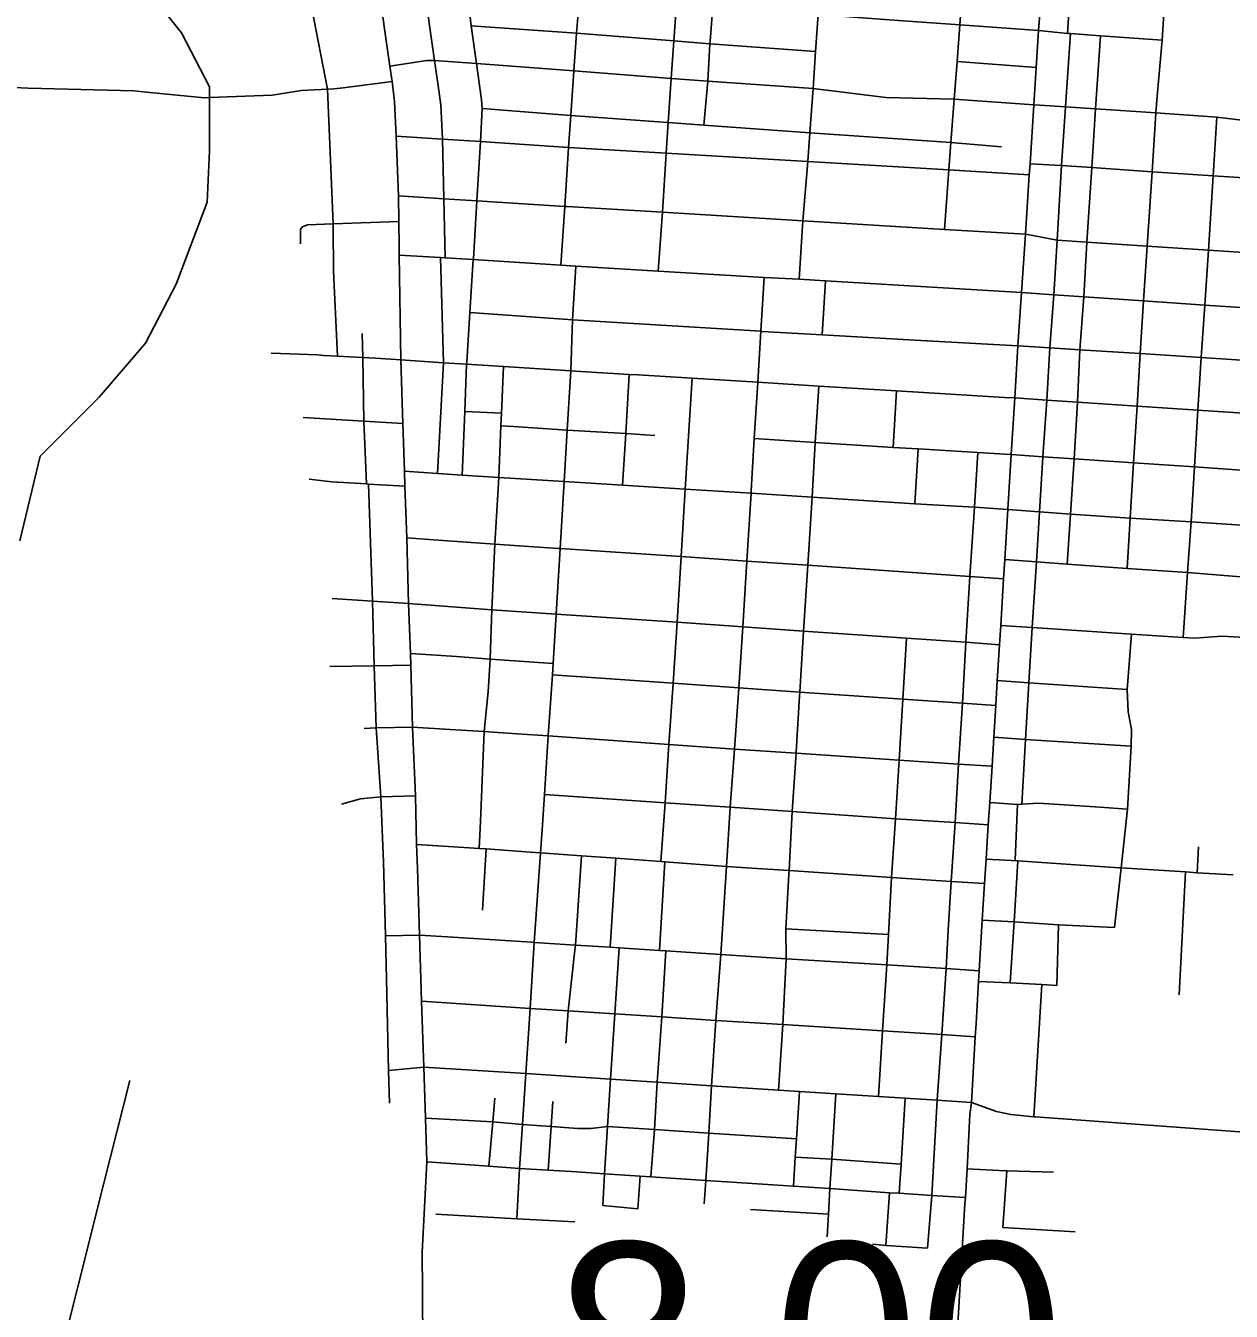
# Model space of a CAD drawing. Extents: x 1659811 to 1934326, y 644115 to 934867.
# Drawn here: x 1827284 to 1834076, y 699875 to 707120 of the extents above; entities that cross this region are included whole.
import ezdxf

# ---------------------------------------------------------------- set-up
doc = ezdxf.new("R2010")
doc.units = 0
for name, color, linetype in [('Default', 7, 'Continuous'), ('GM_X_City_Street', 7, 'Continuous'), ('GM_X_Township', 7, 'Continuous'), ('GM_X_US_Route', 7, 'Continuous')]:
    doc.layers.add(name, color=color, linetype=linetype)

msp = doc.modelspace()

# ---------------------------------------------------------------- linework, layer by layer
at = {"layer": 'GM_X_City_Street'}
for points in [[(1829647.9, 705811.6), (1829640.1, 706145), (1829631.9, 706481.2), (1829623.1, 706675.2), (1829608, 706781.7), (1829587.7, 706924.8), (1829527.5, 707349.8), (1829472.8, 707726.4), (1829372.8, 708423.7), (1829329.9, 708717.2), (1829287.4, 709008.8), (1829244.1, 709303.4), (1829201.5, 709596.4), (1829161.9, 709888.8), (1829127.7, 710117.6), (1829055.5, 710618.6), (1829024.6, 710837.2), (1828991.7, 711057.3), (1828961.5, 711272.2), (1828928.5, 711492.7)], [(1833659.3, 706723.4), (1833687.3, 707039.8), (1833697.3, 707186.8), (1833716.5, 707444.6), (1833728.3, 707773), (1833752.3, 708150.6), (1833770.3, 708427.4), (1833789.4, 708717.1), (1833808.7, 709025), (1833829.5, 709343.2), (1833854.3, 709739), (1833880.1, 710138.8), (1833903.7, 710518.6), (1833920.6, 710825.1), (1833929.3, 710918), (1833933.8, 710959.2), (1833992.1, 711102.6), (1834034.7, 711215.5), (1834060.2, 711354.8), (1834065.6, 711467.1)], [(1831641.5, 705691.4), (1831663.2, 706020.4), (1831689.7, 706354.4), (1831701.3, 706517.2), (1831719.9, 706766), (1831734.6, 706975.5), (1831748.9, 707183.2), (1831765.2, 707392.2), (1831783.1, 707602.2), (1831798.2, 707827.4), (1831813.5, 708047.8), (1831828.8, 708258.6), (1831849.8, 708569.9), (1831887.1, 709093), (1831912.1, 709438), (1831926.5, 709651.1)], [(1833153.6, 707077.1), (1833163.5, 707220.4), (1833182.7, 707480.4), (1833189.1, 707618.8), (1833204.4, 707807.2), (1833224, 708186.6), (1833244.3, 708466.4), (1833258.8, 708756.3), (1833277.6, 709061.1)], [(1828985.2, 706761.9), (1828896.8, 707216.7), (1828880, 707265.2), (1828738.4, 707603), (1828679.4, 707878), (1828594.9, 708422.5), (1828594, 708431.8)], [(1830847.9, 705736.6), (1830870.9, 706069.8), (1830892.7, 706402), (1830904.4, 706574.7), (1830921.5, 706823.2), (1830936, 707035), (1830950.5, 707242.8), (1830975.7, 707628.7), (1831016.2, 708106.8), (1831025.7, 708245.3), (1831035.2, 708269.3)], [(1832461.4, 705971.8), (1832484.1, 706307.8), (1832496.4, 706462.9), (1832515.7, 706707), (1832531.9, 706918.3), (1832547.9, 707126), (1832562.8, 707333.2), (1832578.7, 707542), (1832594.9, 707768.2), (1832611.1, 707988.8)], [(1829806, 705806.4), (1829826.3, 706134), (1829846.9, 706467.4), (1829856.1, 706653.9), (1829852.7, 706703.4), (1829823.7, 706908), (1829793.8, 707120), (1829769, 707331.7)], [(1830299.3, 705770.8), (1830321.1, 706102), (1830342.3, 706434.4), (1830354.8, 706615), (1830372.3, 706866.8), (1830388.1, 707077.7), (1830403.8, 707283.4)], [(1831140.5, 707034), (1831154.8, 707227.8), (1831156.1, 707244.7)], [(1831738.5, 707184), (1831748.9, 707183.2), (1832148.4, 707154.1), (1832547.9, 707126), (1832966.7, 707094.8)], [(1832513.1, 699414.4), (1832575.4, 700481.1), (1832578.7, 700516.2), (1832589.1, 700678.8), (1832603.1, 700985.2), (1832612.2, 701052.6), (1832634.1, 701422.2), (1832638.6, 701498), (1832652.5, 701734.2), (1832656.3, 701795), (1832673.5, 702080), (1832686.1, 702286.2), (1832694.7, 702423), (1832707.5, 702617.6), (1832715.9, 702743.2), (1832728.3, 702946.8), (1832738.6, 703110.2), (1832750.3, 703289.4), (1832758, 703429.6), (1832770.4, 703631.8), (1832778.5, 703740.4), (1832793.6, 704003.1), (1832800.2, 704112.3), (1832817.5, 704394.6), (1832836.9, 704703.6), (1832856.1, 705022.6), (1832874.5, 705315.9), (1832894.5, 705616), (1832916.7, 705945.6), (1832938.1, 706279.6), (1832942.9, 706342.8), (1832964.3, 706674.4), (1832977.7, 706885.1), (1832990.7, 707093), (1833000.7, 707230.2)], [(1829793.8, 707120), (1830388.1, 707077.7), (1830936, 707035), (1831139.3, 707019.2)], [(1832895.5, 702734.2), (1832916.5, 703097.8), (1832936.4, 703417.5), (1832955.1, 703728.5), (1832978.5, 704098.5), (1832996.6, 704380.9), (1833015, 704691.1), (1833037.1, 705010.3), (1833053.9, 705304.9), (1833075.7, 705603.2), (1833095.1, 705911.3), (1833119.5, 706331.8), (1833142.2, 706662.6), (1833169.8, 707075.9)], [(1832966.7, 707094.8), (1832990.7, 707093), (1833153.6, 707077.1), (1833169.8, 707075.9), (1833340.1, 707064), (1833687.3, 707039.8)], [(1833151.5, 704086), (1833170.7, 704368.6), (1833190.3, 704678.6), (1833210.1, 704998.6), (1833223.7, 705294.4), (1833245.1, 705592.6), (1833262.7, 705899.8), (1833290.9, 706321), (1833311.3, 706651.5), (1833340.1, 707064)], [(1831105.4, 706560.1), (1831127, 706808.7), (1831139.3, 707019.2), (1831140.5, 707034)], [(1831139.3, 707019.2), (1831734.6, 706975.5)], [(1829335.2, 706892.6), (1829544, 706924.9), (1829587.7, 706924.8), (1829823.7, 706908), (1830372.3, 706866.8), (1830921.5, 706823.2), (1831127, 706808.7), (1831719.9, 706766), (1832130.7, 706715.3), (1832515.7, 706707), (1832964.3, 706674.4), (1832997, 706672.2)], [(1832531.9, 706918.3), (1832977.7, 706885.1)], [(1825524.4, 706842.2), (1825549.9, 706842), (1825689.3, 706838.4), (1825722.6, 706837.5), (1825790.9, 706834.5), (1826030.8, 706824.2), (1826250.1, 706818.2), (1827297.1, 706768.6), (1827892.4, 706753.9), (1827965.4, 706746.6)], [(1827965.4, 706746.6), (1828290.6, 706713.6), (1828320, 706714.9), (1828673, 706729.6), (1828838.1, 706755.5), (1828985.2, 706761.9), (1829020.7, 706764.9)], [(1829015.9, 705983.9), (1829015.7, 706004), (1828985.2, 706761.9)], [(1829020.7, 706764.9), (1829073.5, 706769.4), (1829347.8, 706805.6)], [(1833488.9, 704061.8), (1833506.1, 704346), (1833525.3, 704656.4), (1833546.5, 704976.2), (1833562.5, 705272.4), (1833581.1, 705570), (1833602.1, 705877.4), (1833630.1, 706297.4), (1833650.9, 706628.8), (1833659.3, 706723.4)], [(1829856.1, 706653.9), (1830354.8, 706615), (1830848.7, 706578.8)], [(1832997, 706672.2), (1833142.2, 706662.6), (1833311.3, 706651.5), (1833650.9, 706628.8), (1833995.3, 706605.6), (1834433.3, 706552.7), (1834806.1, 706527.7), (1834814.6, 706527.2), (1835205.5, 706500.6), (1835686.3, 706490.8), (1836035.4, 706444.3), (1836414.2, 706419.9), (1836424.6, 706419.3), (1836453.7, 706417.8)], [(1833805.5, 703673.4), (1833830.1, 704039.2), (1833849.9, 704324.8), (1833869.7, 704633.8), (1833888.7, 704953.2), (1833907.5, 705249.8), (1833927.1, 705545.2), (1833947.9, 705856.4), (1833974.6, 706274.9), (1833995.3, 706605.6)], [(1830848.7, 706578.8), (1830904.4, 706574.7), (1831105.4, 706560.1), (1831701.3, 706517.2), (1832416.6, 706468.4)], [(1829370.4, 706497.4), (1829631.9, 706481.2), (1829846.9, 706467.4), (1830342.3, 706434.4), (1830861.2, 706403.9)], [(1832416.6, 706468.4), (1832496.4, 706462.9), (1832782, 706438)], [(1830861.2, 706403.9), (1830892.7, 706402), (1831689.7, 706354.4), (1832484.1, 706307.8), (1832938.1, 706279.6)], [(1832942.9, 706342.8), (1833119.5, 706331.8), (1833290.9, 706321), (1833630.1, 706297.4), (1833974.6, 706274.9), (1834293, 706252.9)], [(1829384.3, 706161.4), (1829640.1, 706145), (1829826.3, 706134), (1830321.1, 706102), (1830333.8, 706101.3)], [(1830333.8, 706101.3), (1830870.9, 706069.8), (1831663.2, 706020.4), (1832461.4, 705971.8), (1832916.7, 705945.6), (1832919.1, 705945.2)], [(1828832.9, 705891), (1828832.4, 705953.2), (1828832.4, 705973.3), (1828843.5, 705987.4), (1828871.7, 705997.7), (1829015.7, 706004), (1829386.3, 706017.7)], [(1829040.2, 705257.8), (1829018.1, 705737.9), (1829015.9, 705983.9)], [(1832919.1, 705945.2), (1833095.1, 705911.3), (1833262.7, 705899.8), (1833602.1, 705877.4), (1833947.9, 705856.4), (1834291.9, 705832.2), (1834770.6, 705800.1), (1835184.1, 705773.4), (1835313.4, 705765.7)], [(1829388.9, 705827), (1829620.6, 705813.2), (1829647.9, 705811.6), (1829805.8, 705802.2), (1830299.3, 705770.8), (1830382.7, 705766), (1830847.9, 705736.6), (1831444.5, 705700.6), (1831641.5, 705691.4), (1831789.3, 705682.4), (1832894.5, 705616)], [(1829605, 704597.5), (1829638.3, 705221.4), (1829620.6, 705813.2)], [(1829768.8, 705224.1), (1829786.1, 705503.6), (1829805.8, 705802.2), (1829806, 705806.4)], [(1830051.3, 700395.6), (1830066.5, 700680.8), (1830082.5, 700927.4), (1830101.3, 701215.6), (1830125.9, 701582.2), (1830149.1, 701954.4), (1830185.2, 702458.6), (1830194, 702589.2), (1830206, 702788.2), (1830228.1, 703118.4), (1830251.9, 703462.4), (1830254.9, 703525.4), (1830272.9, 703804.6), (1830295.7, 704173.4), (1830318.4, 704551), (1830335, 704841.4), (1830354.7, 705176), (1830363.9, 705463.4), (1830382.7, 705766)], [(1831444.5, 705700.6), (1831426.1, 705398.2), (1831433.3, 705397.8)], [(1831771.9, 705378.6), (1831789.3, 705682.4)], [(1832894.5, 705616), (1833075.7, 705603.2), (1833245.1, 705592.6), (1833581.1, 705570), (1833927.1, 705545.2), (1834272.9, 705522.6), (1834767.3, 705490.2), (1835166.1, 705464.8), (1835299, 705454.6)], [(1829786.1, 705503.6), (1830363.9, 705463.4), (1831426.1, 705398.2)], [(1829203.9, 704538), (1829189.6, 704891.8), (1829183.1, 705251.2), (1829180.4, 705386.4)], [(1831371.2, 704499.2), (1831388.9, 704793.4), (1831409.1, 705110.8), (1831426.1, 705398.2)], [(1831433.3, 705397.8), (1831771.9, 705378.6), (1832358.5, 705344.6), (1832362.1, 705344.4)], [(1832362.1, 705344.4), (1832874.5, 705315.9), (1832878.1, 705315.7)], [(1832878.1, 705315.7), (1833053.9, 705304.9), (1833223.7, 705294.4), (1833562.5, 705272.4), (1833907.5, 705249.8), (1834248.9, 705228.2), (1834584.3, 705204.6), (1834749.5, 705194), (1835149.7, 705167.6), (1835610.1, 705135.6), (1835972.5, 705112.2)], [(1828666, 705274.6), (1828927.5, 705264.7), (1828961.5, 705262.6)], [(1828961.5, 705262.6), (1829040.2, 705257.8), (1829109.2, 705254.6)], [(1829109.2, 705254.6), (1829183.1, 705251.2), (1829254.6, 705246.5)], [(1829254.6, 705246.5), (1829397.6, 705237.2)], [(1829397.6, 705237.2), (1829638.3, 705221.4), (1829768.1, 705213), (1829975.7, 705199.8), (1830354.7, 705176), (1830412, 705172.4)], [(1829743.9, 704588), (1829758.8, 704946.1), (1829768.1, 705213), (1829768.8, 705224.1)], [(1829961.1, 704865.9), (1829964.3, 704936.7), (1829975.7, 705199.8)], [(1830412, 705172.4), (1830684.7, 705155.2), (1830735.4, 705152.1)], [(1830665.8, 704823.1), (1830684.7, 705155.2)], [(1830735.4, 705152.1), (1831039.5, 705133.8), (1831409.1, 705110.8), (1831753.5, 705089.4), (1832190, 705062.1), (1832798.7, 705026)], [(1830999.8, 704509.1), (1831039.5, 705133.8)], [(1831644, 703343.6), (1831645.4, 703365), (1831666.5, 703709.2), (1831691.2, 704080), (1831714.5, 704462.6), (1831732.7, 704771.6), (1831753.5, 705089.4)], [(1832172, 704744), (1832190, 705062.1)], [(1832798.7, 705026), (1832856.1, 705022.6), (1833037.1, 705010.3), (1833210.1, 704998.6), (1833546.5, 704976.2), (1833888.7, 704953.2), (1834230.9, 704930.6), (1834568.7, 704908.2), (1834921.9, 704884.8)], [(1829758.8, 704946.1), (1829964.3, 704936.7)], [(1828847.9, 704912.2), (1829189.6, 704891.8), (1829409.3, 704877.8)], [(1829839.5, 702483), (1829846.8, 702636), (1829866.9, 703142.4), (1829889.3, 703367.2), (1829901.3, 703549.8), (1829910.9, 703828.8), (1829926.5, 704199.2), (1829949.2, 704574.7), (1829961.1, 704865.9)], [(1829961.1, 704865.9), (1830032.1, 704861.3), (1830335, 704841.4), (1830665.8, 704823.1), (1830829.5, 704811.1)], [(1830646.5, 704530.4), (1830665.8, 704823.1)], [(1831388.9, 704793.4), (1831732.7, 704771.6), (1832172, 704744), (1832312.1, 704735), (1832648, 704714.9), (1832832.8, 704703.8)], [(1832293.1, 704426.4), (1832312.1, 704735)], [(1832481.6, 702024.1), (1832497.3, 702298.2), (1832520.1, 702629.8), (1832539.4, 702959.6), (1832561.1, 703302), (1832580.2, 703645.5), (1832603.2, 704017.2), (1832628.8, 704406.3), (1832648, 704714.9)], [(1832832.8, 704703.8), (1832836.9, 704703.6), (1833015, 704691.1), (1833190.3, 704678.6), (1833525.3, 704656.4), (1833869.7, 704633.8), (1834210.5, 704610.6), (1834550.1, 704588.2), (1834895.5, 704566.4)], [(1829418.6, 704609.1), (1829605, 704597.5), (1829743.9, 704588), (1829949.2, 704574.7), (1830318.4, 704551), (1830646.5, 704530.4), (1830999.8, 704509.1), (1831370.4, 704485.6), (1831714.5, 704462.6), (1832293.1, 704426.4), (1832628.8, 704406.3), (1832817.5, 704394.6), (1832996.6, 704380.9), (1833170.7, 704368.6), (1833506.1, 704346), (1833849.9, 704324.8), (1834191.5, 704301), (1834530.9, 704278.2), (1834849.1, 704257.2)], [(1828881.6, 704564.1), (1829008.8, 704550.7), (1829203.9, 704538), (1829215.9, 704537.3), (1829420.9, 704524.8)], [(1829238.1, 703877.1), (1829215.9, 704537.3)], [(1830863.1, 702410.8), (1830887.1, 702740.2), (1830907.3, 703070.4), (1830931.5, 703414.6), (1830955.1, 703759), (1830977.3, 704129), (1830999.8, 704509.1)], [(1831107.1, 700481.4), (1831115.1, 700612.4), (1831131.9, 700879.8), (1831147.9, 701146), (1831172.7, 701514.4), (1831199.6, 701885.6), (1831231.9, 702383), (1831253.9, 702716.2), (1831276.9, 703044), (1831301.5, 703388.6), (1831323.7, 703733), (1831347.3, 704103), (1831370.4, 704485.6), (1831371.2, 704499.2)], [(1829430.5, 704233.6), (1829635, 704219.4), (1829926.5, 704199.2), (1830284.6, 704174.2)], [(1830284.6, 704174.2), (1830295.7, 704173.4), (1830977.3, 704129), (1831347.3, 704103), (1831691.2, 704080), (1832603.2, 704017.2), (1832793.6, 704003.1)], [(1832800.2, 704112.3), (1832978.5, 704098.5), (1833151.5, 704086), (1833488.9, 704061.8), (1833830.1, 704039.2), (1834174.7, 704011.6), (1834512.5, 703989), (1834864.3, 703968.3)], [(1829010.7, 703892.1), (1829238.1, 703877.1), (1829441.2, 703864.4)], [(1829333.3, 701048.5), (1829328.7, 701233), (1829315.9, 701746.9), (1829311.1, 701991.3), (1829299.6, 702406.4), (1829284.2, 702774.4), (1829258.2, 703162.9), (1829247.8, 703513.5), (1829238.1, 703877.1)], [(1829441.2, 703864.4), (1829910.9, 703828.8), (1830272.9, 703804.6), (1830955.1, 703759), (1831323.7, 703733), (1831666.5, 703709.2), (1832245.7, 703669.6), (1832580.2, 703645.5), (1832770.4, 703631.8)], [(1832778.5, 703740.4), (1832955.1, 703728.5), (1833514.1, 703691.8)], [(1832089.3, 701086), (1832110.9, 701456.8), (1832135.1, 701827.2), (1832144.5, 701998.8), (1832162.7, 702319.8), (1832183.8, 702651.6), (1832204.9, 702982.2), (1832225.7, 703324.9), (1832245.7, 703669.6)], [(1833417.6, 702037.6), (1833455.7, 702374), (1833491.2, 702705.5), (1833501.9, 702864), (1833512.9, 703060.8), (1833513.3, 703153.4), (1833495.2, 703253.4), (1833490.1, 703379.2), (1833514.1, 703691.8)], [(1833514.1, 703691.8), (1833805.5, 703673.4), (1833870.7, 703668.8), (1834023.5, 703681), (1834088, 703676.6), (1834152.5, 703672.2), (1834163.1, 703671.5)], [(1829451.8, 703583.2), (1829710.2, 703565), (1829901.3, 703549.8), (1830254.9, 703525.4)], [(1828997.9, 703509), (1829247.8, 703513.5), (1829453.8, 703517.6)], [(1830251.9, 703462.4), (1830931.5, 703414.6), (1831301.5, 703388.6), (1831645.4, 703365), (1832225.7, 703324.9), (1832561.1, 703302), (1832750.3, 703289.4)], [(1832758, 703429.6), (1832936.4, 703417.5), (1833490.1, 703379.2)], [(1831624.4, 703026.3), (1831644, 703343.6)], [(1829190.9, 703160.5), (1829258.2, 703162.9), (1829462.9, 703167.6)], [(1829462.9, 703167.6), (1829675.7, 703154.9), (1829866.9, 703142.4), (1830052.7, 703130.4), (1830228.1, 703118.4), (1830907.3, 703070.4), (1831276.9, 703044), (1831624.1, 703021.4), (1832204.9, 702982.2), (1832539.4, 702959.6), (1832728.3, 702946.8)], [(1832738.6, 703110.2), (1832916.5, 703097.8), (1833512.9, 703060.8)], [(1831584, 702338.6), (1831585.1, 702359.4), (1831602.8, 702691.2), (1831624.1, 703021.4), (1831624.4, 703026.3)], [(1829063.3, 702734.1), (1829169.8, 702763.4), (1829284.2, 702774.4), (1829479.5, 702781)], [(1830206, 702788.2), (1830887.1, 702740.2), (1831253.9, 702716.2), (1831602.8, 702691.2), (1832183.8, 702651.6), (1832520.1, 702629.8), (1832707.5, 702617.6)], [(1832715.9, 702743.2), (1832871.5, 702731.2), (1832895.5, 702734.2), (1832990.2, 702738.5), (1833310.1, 702718.2), (1833491.2, 702705.5)], [(1832858.8, 702419.4), (1832871.5, 702731.2)], [(1829486.6, 702505.6), (1829696.3, 702492), (1829839.5, 702483), (1829877.9, 702481), (1830126.6, 702462.9)], [(1829856.7, 702135.8), (1829877.9, 702481)], [(1833883.4, 702347.2), (1833891.4, 702492.1)], [(1830126.6, 702462.9), (1830185.2, 702458.6), (1830415.9, 702442.3), (1830609.1, 702428.4), (1830863.1, 702410.8), (1830885.5, 702408.8), (1831231.9, 702383), (1831344.5, 702375.1), (1831585.1, 702359.4), (1832162.7, 702319.8), (1832497.3, 702298.2), (1832686.1, 702286.2)], [(1830380.6, 701928), (1830381.7, 701938.2), (1830415.9, 702442.3)], [(1830576.5, 701926.6), (1830609.1, 702428.4)], [(1830854.5, 701909), (1830885.5, 702408.8)], [(1832694.7, 702423), (1832874.4, 702413.2), (1833444.4, 702374.8)], [(1832851.2, 702043), (1832852.8, 702069.5), (1832874.4, 702413.2)], [(1831569.2, 701862.3), (1831569.2, 701862.6), (1831566.4, 702031.7), (1831584, 702338.6)], [(1833444.4, 702374.8), (1833455.7, 702374), (1833818.6, 702351.2), (1833883.4, 702347.2), (1834087.1, 702334.6)], [(1833783.2, 701658.5), (1833818.6, 702351.2)], [(1832673.5, 702080), (1832852.8, 702069.5), (1833102.3, 702053.8), (1833417.6, 702037.6)], [(1832831.2, 701725.7), (1832851.2, 702043)], [(1833092.7, 701712.2), (1833102.3, 702053.8)], [(1829311.1, 701991.3), (1829503.1, 701995.4)], [(1829503.1, 701995.4), (1829660.9, 701985.9), (1830133.8, 701955.4)], [(1831566.4, 702031.7), (1832144.5, 701998.8)], [(1832453.3, 701549.2), (1832469.1, 701806.6), (1832481.6, 702024.1)], [(1830133.8, 701955.4), (1830149.1, 701954.4), (1830381.7, 701938.2), (1830576.5, 701926.6), (1830626.8, 701923.8), (1830854.5, 701909), (1830890.9, 701906.6), (1831199.6, 701885.6), (1831569.2, 701862.6), (1832135.1, 701827.2), (1832469.1, 701806.6), (1832656.3, 701795)], [(1830339.7, 701569.4), (1830380.6, 701928)], [(1830544.9, 700650), (1830561.7, 700917.6), (1830578.8, 701183), (1830602.3, 701552.6), (1830626.8, 701923.8)], [(1830806.3, 700634), (1830826.8, 700900.1), (1830842.5, 701165.8), (1830868.1, 701534.4), (1830890.9, 701906.6)], [(1831525.7, 701121.7), (1831550, 701491.3), (1831569.2, 701862.3)], [(1832652.5, 701734.2), (1832831.2, 701725.7), (1833009.3, 701717), (1833092.7, 701712.2)], [(1832963.9, 700972.2), (1833009.3, 701717)], [(1829513.3, 701623), (1830125.9, 701582.2), (1830339.7, 701569.4), (1830602.3, 701552.6), (1830868.1, 701534.4), (1831172.7, 701514.4), (1831550, 701491.3), (1832110.9, 701456.8), (1832446.2, 701434.6), (1832634.1, 701422.2)], [(1830326.8, 701386), (1830339.7, 701569.4)], [(1832365.5, 700230.7), (1832390.1, 700528.7), (1832419.4, 701065.7), (1832446.2, 701434.6), (1832453.3, 701549.2)], [(1829328.7, 701233), (1829527.2, 701252)], [(1832612.2, 701052.6), (1832419.4, 701065.7), (1832238.3, 701077.4), (1832089.3, 701086), (1831848.7, 701101.4), (1831642.9, 701114.8), (1831525.7, 701121.7), (1831147.9, 701146), (1830842.5, 701165.8), (1830578.8, 701183), (1830101.3, 701215.6), (1829527.2, 701252)], [(1827029.6, 697775.5), (1827071.4, 697930.7), (1827097.3, 698032.2), (1827125.2, 698195.4), (1827129.7, 698290.9), (1827161.8, 698440.5), (1827200.5, 698571), (1827239.2, 698701.1), (1827281.8, 698829), (1827723.3, 700597.3), (1827870.7, 701175.3)], [(1831609.7, 700581.2), (1831619.9, 700744.5), (1831626.3, 700847.6), (1831642.9, 701114.8)], [(1831798.9, 700294.4), (1831806.5, 700422.3), (1831815.1, 700567), (1831825.7, 700732.6), (1831848.7, 701101.4)], [(1829893.7, 700692.9), (1829916.6, 700942.5), (1829926.2, 701076.4)], [(1830228.5, 700671.2), (1830245.1, 700917.7), (1830254.7, 701057.8)], [(1832205.3, 700541), (1832215.6, 700705.2), (1832238.3, 701077.4)], [(1832612.2, 701052.6), (1832754.3, 701001.4), (1832834.3, 700984), (1832963.9, 700972.2), (1832973.8, 700971.5)], [(1829536.1, 700963.7), (1829916.6, 700942.5), (1830082.5, 700927.4), (1830245.1, 700917.7), (1830395.4, 700906.4), (1830468.5, 700905.9), (1830561.7, 700917.6), (1830826.8, 700900.1), (1831131.9, 700879.8), (1831626.3, 700847.6)], [(1832973.8, 700971.5), (1836065.5, 700743.2), (1837255.5, 700687.4), (1837605.5, 700662.7), (1837970.8, 700636.9)], [(1831619.9, 700744.5), (1831825.7, 700732.6), (1832215.6, 700705.2)], [(1829543.7, 700717.4), (1829893.7, 700692.9), (1830066.5, 700680.8), (1830228.5, 700671.2), (1830389.5, 700660.9), (1830544.9, 700650), (1830746.1, 700637.7), (1830806.3, 700634), (1831115.1, 700612.4), (1831377.9, 700595.8), (1831609.7, 700581.2), (1831815.1, 700567), (1832151.5, 700543.4), (1832205.3, 700541), (1832390.1, 700528.7), (1832578.7, 700516.2)], [(1832589.1, 700678.8), (1832804.9, 700666.8)], [(1832789.7, 700346.8), (1832811.3, 700666.4)], [(1832804.9, 700666.8), (1832811.3, 700666.4), (1833074.9, 700659.2)], [(1830536.3, 700471.1), (1830544.9, 700650)], [(1830733.1, 700453.5), (1830746.1, 700637.7)], [(1832129.2, 700246), (1832151.5, 700543.4)], [(1830536.3, 700471.1), (1830733.1, 700453.5)], [(1831366.9, 700449.7), (1831806.5, 700422.3)], [(1829595.2, 700423.6), (1830051.3, 700395.6), (1830377.8, 700378.9)], [(1832789.7, 700346.8), (1833196.9, 700322.6)], [(1832055.1, 700253.2), (1832129.2, 700246), (1832365.5, 700230.7)]]:
    msp.add_lwpolyline(points, dxfattribs=at)
at = {"layer": 'GM_X_Township'}
msp.add_lwpolyline([(1827077.3, 707947.3), (1827612, 707701.6), (1827886.5, 707426.9), (1828161, 707079.9), (1828320, 706776.3), (1828320, 706714.9), (1828319.9, 706414.9), (1828305.4, 706125.7), (1828132, 705663.1), (1827958.5, 705330.6), (1827698.4, 705026.9), (1827365.9, 704694.4), (1827250.3, 704217.4)], dxfattribs=at)
at = {"layer": 'GM_X_US_Route'}
for points in [[(1829388.2, 705878.6), (1829386.3, 706017.7), (1829384.3, 706161.4), (1829370.4, 706497.4), (1829362.3, 706693.7), (1829347.8, 706805.6), (1829335.2, 706892.6), (1829267.9, 707369.2)], [(1829543.7, 700717.4), (1829543.7, 700717.4), (1829536.1, 700963.7), (1829527.2, 701252), (1829513.3, 701623), (1829503.1, 701995.4), (1829491, 702371.4), (1829486.6, 702505.6), (1829479.5, 702781), (1829462.9, 703167.6), (1829453.8, 703517.6), (1829451.8, 703583.2), (1829441.2, 703864.4), (1829430.5, 704233.6), (1829420.9, 704524.8), (1829418.6, 704609.1), (1829409.3, 704877.8), (1829397.6, 705237.2), (1829388.9, 705827), (1829388.2, 705878.6)], [(1829519.4, 699990.9), (1829517.4, 700206.1), (1829543.7, 700717.4)], [(1829522.2, 699679.3), (1829519.4, 699990.9)]]:
    msp.add_lwpolyline(points, dxfattribs=at)

# ---------------------------------------------------------------- texts
at = {"layer": 'Default'}
msp.add_text('8.00', height=1100, dxfattribs=at).set_placement((1830270.4, 699163.4))

doc.saveas('drawing.dxf')
